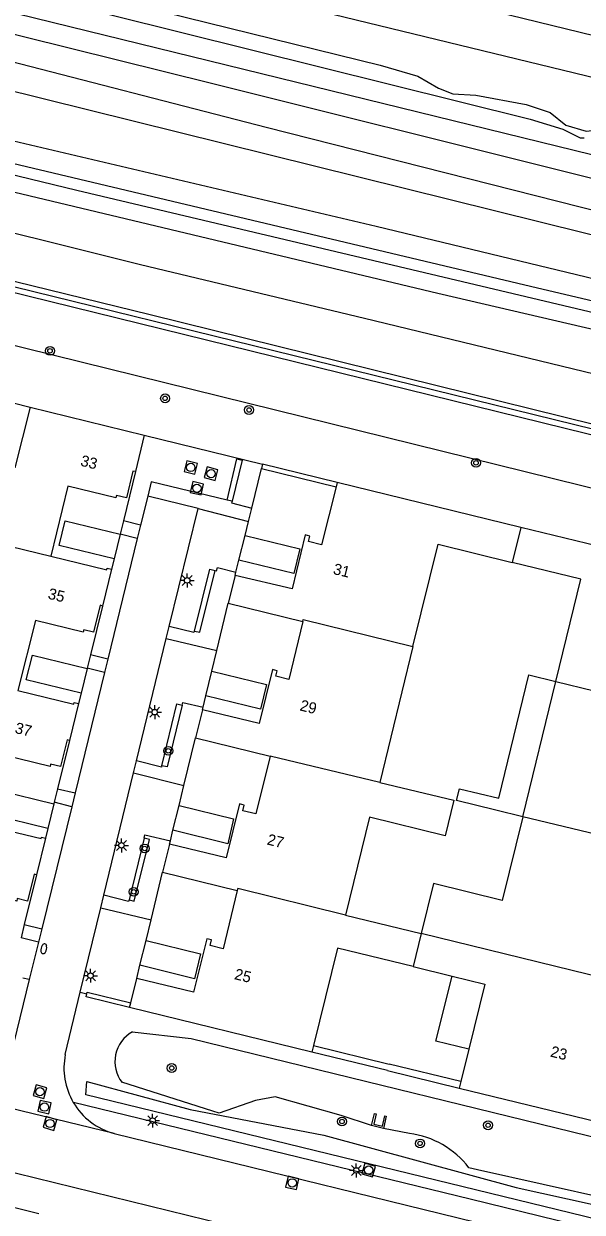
# Model space of a CAD drawing. Extents: x 128999 to 131010, y 395498 to 399007.
# Drawn here: x 129110.2 to 129160.6, y 397917.4 to 398024.7 of the extents above; entities that cross this region are included whole.
import ezdxf

# ---------------------------------------------------------------- set-up
doc = ezdxf.new("R2010")
doc.units = 0
for name, color, linetype in [('gg-afsc-hekwerk', 7, 'Continuous'), ('gg-afsc-muur', 7, 'Continuous'), ('gg-anno-huisnummerreeks BGT', 7, 'Continuous'), ('gg-aspt-spoorlijn', 7, 'Continuous'), ('gg-bbg-gedigitaliseerde bebouwing', 7, 'Continuous'), ('gg-bbg-hoofdgebouw', 7, 'Continuous'), ('gg-bbg-luifel en loopbrug', 7, 'Continuous'), ('gg-bbg-tussenscheiding', 7, 'Continuous'), ('gg-knt-BGT kruinlijn', 7, 'Continuous'), ('gg-knt-bovenkant onderkant talud', 7, 'Continuous'), ('gg-knt-verharding', 7, 'Continuous'), ('gg-kntw-wadi', 7, 'Continuous'), ('gg-kwrk-uitstroombak niveau min 01', 7, 'Continuous'), ('gt-grn-groengrens', 7, 'Continuous'), ('gt-grn-weggrens', 7, 'Continuous'), ('gt-symb-boom', 7, 'Continuous'), ('gt-symb-brandkraan', 7, 'Continuous'), ('gt-symb-lichtmast', 7, 'Continuous'), ('gt-symb-rioolschacht', 7, 'Continuous'), ('gx-grn-maaiveld', 7, 'Continuous')]:
    doc.layers.add(name, color=color, linetype=linetype)

# ---------------------------------------------------------------- blocks, each defined once
blk = doc.blocks.new('gt0-BOOM')
at = {"layer": 'gt-symb-boom'}
for radius in [0.4, 0.2]:
    blk.add_circle((0, 0), radius, dxfattribs=at)
blk = doc.blocks.new('gt0-LMAST')
at = {"layer": 'gt-symb-lichtmast'}
for p, q in [((-0.18, 0.17), (-0.45, 0.44)), ((-0.01, 0.25), (-0.01, 0.62)), ((0.17, 0.17), (0.44, 0.44)), ((-0.26, 0), (-0.63, 0)), ((-0.18, -0.18), (-0.45, -0.45)), ((-0.01, -0.25), (-0.01, -0.63)), ((0.44, -0.45), (0.17, -0.18)), ((0.24, 0), (0.62, 0))]:
    blk.add_line(p, q, dxfattribs=at)
blk.add_circle((-0.01, 0), 0.25, dxfattribs=at)
blk = doc.blocks.new('gt0-RS')
at = {"layer": 'gt-symb-rioolschacht'}
blk.add_lwpolyline([(-0.5, -0.5), (0.5, -0.5), (0.5, 0.5), (-0.5, 0.5)], close=True, dxfattribs=at)
blk.add_circle((0, 0), 0.375, dxfattribs=at)
blk = doc.blocks.new('gt0-BR')
at = {"layer": 'gt-symb-brandkraan'}
for centre, radius, start, end in [((-0.24, 0), 0.206, 107.5669, 252.4331), ((0.6, -2.66), 3, 106.892, 107.5669), ((0, -0.69), 0.938, 73.108, 106.892), ((-0.6, -2.66), 3, 72.4331, 73.108), ((0.24, 0), 0.206, 287.567, 72.4331), ((0.6, 2.66), 3, 252.4331, 253.108), ((0, 0.69), 0.938, 253.108, 286.8921), ((-0.6, 2.66), 3, 286.8921, 287.567)]:
    blk.add_arc(centre, radius, start, end, dxfattribs=at)

msp = doc.modelspace()

# ---------------------------------------------------------------- linework, layer by layer
at = {"layer": 'gg-afsc-hekwerk'}
msp.add_lwpolyline([(129000, 398050.98), (129026.75, 398044.3), (129058.79, 398036.4), (129076.43, 398031.95), (129105.9, 398024.61), (129127.13, 398019.34), (129158.72, 398011.43), (129179.22, 398006.28), (129198.65, 398001.39), (129226.84, 397994.33), (129312.79, 397972.29), (129322.74, 397969.88), (129330.1, 397968), (129347.21, 397963.49), (129348.9, 397969.61), (129359.83, 397966.8), (129358.33, 397960.73), (129362.77, 397959.6), (129381.21, 397955.04), (129398.57, 397950.82), (129409.17, 397948.19), (129423.88, 397944.55)], dxfattribs=at)
at = {"layer": 'gg-afsc-muur'}
for p, q in [((129098.37, 397993.13), (129110.76, 397990.08)), ((129131.74, 397984.92), (129131.66, 397984.52)), ((129131.66, 397984.52), (129138.39, 397982.86)), ((129138.49, 397983.27), (129131.74, 397984.92)), ((129143.04, 397930.15), (129136.21, 397931.82)), ((129136.36, 397932.4), (129143.19, 397930.73)), ((129149.66, 397929.15), (129143.19, 397930.73)), ((129143.04, 397930.15), (129149.51, 397928.57))]:
    msp.add_line(p, q, dxfattribs=at)
for points in [[(129119.75, 397935.85), (129115.82, 397936.81), (129115.89, 397937.08)], [(129115.89, 397937.08), (129115.93, 397937.24), (129119.85, 397936.28)]]:
    msp.add_lwpolyline(points, dxfattribs=at)
at = {"layer": 'gg-aspt-spoorlijn'}
for points in [[(129000, 398063.21), (129752.7, 397878.97), (130646.71, 397660.45), (130774.08, 397629.42), (130829.88, 397615.68), (130921.62, 397593.27), (130961.83, 397583.35), (131000, 397574.06)], [(129000, 398059.31), (129062.68, 398043.93), (129180.21, 398015.32), (129384.51, 397965.22), (129415.58, 397957.75), (129526.6, 397930.53), (129638.2, 397903.31), (130162.26, 397775.1), (130285.4, 397745.09), (130471.89, 397699.43), (130595.37, 397669.33), (130844.82, 397608.38), (130947.58, 397583.19), (131000, 397570.44)]]:
    msp.add_lwpolyline(points, dxfattribs=at)
at = {"layer": 'gg-bbg-gedigitaliseerde bebouwing'}
for p, q in [((129145.33, 397968.46), (129142.33, 397956.18)), ((129155.24, 397953.07), (129158.23, 397965.3)), ((129139.24, 397944.19), (129146.07, 397942.52)), ((129145.34, 397939.54), (129148.87, 397938.67)), ((129136.36, 397932.4), (129136.21, 397931.82)), ((129150.37, 397932.08), (129149.66, 397929.15)), ((129149.66, 397929.15), (129149.51, 397928.57))]:
    msp.add_line(p, q, dxfattribs=at)
for points in [[(129145.33, 397968.46), (129147.59, 397977.69), (129154.3, 397976.05)], [(129158.23, 397965.3), (129160.49, 397974.53), (129154.3, 397976.05)], [(129142.33, 397956.18), (129149.03, 397954.57), (129148.24, 397951.36), (129141.4, 397953.03), (129139.24, 397944.19)], [(129155.24, 397953.07), (129153.39, 397945.52), (129147.18, 397947.05), (129146.07, 397942.52)], [(129145.34, 397939.54), (129138.51, 397941.21), (129136.36, 397932.4)], [(129148.87, 397938.67), (129151.81, 397937.95), (129150.37, 397932.08)]]:
    msp.add_lwpolyline(points, dxfattribs=at)
at = {"layer": 'gg-bbg-hoofdgebouw'}
for p, q in [((129110.76, 397990.08), (129121.07, 397987.55)), ((129121.07, 397987.55), (129120.28, 397984.25)), ((129138.49, 397983.27), (129138.39, 397982.86)), ((129155.07, 397979.21), (129138.49, 397983.27)), ((129171.65, 397975.15), (129155.07, 397979.21)), ((129118.11, 397975.42), (129117.3, 397972.1)), ((129129.28, 397974.86), (129128.66, 397972.35)), ((129128.66, 397972.35), (129135.38, 397970.7)), ((129115.14, 397963.29), (129114.31, 397959.97)), ((129126.32, 397962.73), (129125.71, 397960.2)), ((129125.71, 397960.2), (129132.44, 397958.55)), ((129112.16, 397951.15), (129111.34, 397947.84)), ((129123.35, 397950.59), (129122.73, 397948.07)), ((129122.73, 397948.07), (129129.47, 397946.42)), ((129119.85, 397936.28), (129120.39, 397938.48)), ((129119.75, 397935.85), (129119.85, 397936.28)), ((129136.21, 397931.82), (129119.75, 397935.85)), ((129149.51, 397928.57), (129166.39, 397924.44)), ((129109.25, 397917.81), (129111.54, 397917.25))]:
    msp.add_line(p, q, dxfattribs=at)
for points in [[(129110.76, 397990.08), (129109.37, 397984.6), (129103.24, 397986.1)], [(129120.28, 397984.25), (129120.05, 397984.3), (129119.46, 397981.89), (129118.56, 397982.1), (129118.51, 397981.87), (129114.18, 397982.93), (129112.64, 397976.6)], [(129138.39, 397982.86), (129137.07, 397977.64), (129135.9, 397977.92), (129136.02, 397978.43), (129135.6, 397978.53), (129134.41, 397973.65), (129129.28, 397974.86)], [(129112.64, 397976.6), (129117.69, 397975.37), (129117.72, 397975.52), (129118.11, 397975.42)], [(129117.3, 397972.1), (129117.08, 397972.17), (129116.49, 397969.74), (129115.6, 397969.95), (129115.54, 397969.73), (129111.24, 397970.8), (129109.67, 397964.48)], [(129135.38, 397970.7), (129134.13, 397965.48), (129132.95, 397965.76), (129133.07, 397966.25), (129132.64, 397966.36), (129131.44, 397961.49), (129126.32, 397962.73)], [(129109.67, 397964.48), (129114.7, 397963.23), (129114.75, 397963.38), (129115.14, 397963.29)], [(129114.31, 397959.97), (129114.1, 397960.03), (129113.51, 397957.61), (129112.61, 397957.83), (129112.56, 397957.61), (129108.26, 397958.66), (129106.72, 397952.32)], [(129132.44, 397958.55), (129131.13, 397953.33), (129129.97, 397953.62), (129130.09, 397954.13), (129129.67, 397954.23), (129128.47, 397949.36), (129123.35, 397950.59)], [(129106.72, 397952.32), (129111.76, 397951.1), (129111.8, 397951.24), (129112.16, 397951.15)], [(129111.34, 397947.84), (129111.12, 397947.89), (129110.52, 397945.46), (129109.61, 397945.69), (129109.56, 397945.46), (129105.24, 397946.52), (129104.47, 397943.34)], [(129129.47, 397946.42), (129128.18, 397941.16), (129127.02, 397941.45), (129127.14, 397941.95), (129126.72, 397942.06), (129125.53, 397937.22), (129120.39, 397938.48)]]:
    msp.add_lwpolyline(points, dxfattribs=at)
at = {"layer": 'gg-bbg-luifel en loopbrug'}
for p, q in [((129118.89, 397978.59), (129118.34, 397976.36)), ((129118.89, 397978.6), (129118.89, 397978.59)), ((129129.62, 397976.25), (129130.17, 397978.49)), ((129115.92, 397966.46), (129115.37, 397964.23)), ((129126.63, 397963.99), (129127.17, 397966.23)), ((129112.91, 397954.25), (129112.37, 397952.02)), ((129123.66, 397951.85), (129124.21, 397954.08)), ((129155.24, 397953.07), (129152.81, 397953.67)), ((129120.68, 397939.66), (129121.23, 397941.89))]:
    msp.add_line(p, q, dxfattribs=at)
for points in [[(129118.34, 397976.36), (129113.4, 397977.57), (129113.94, 397979.81), (129118.89, 397978.6)], [(129130.17, 397978.49), (129135.12, 397977.28), (129134.57, 397975.04), (129129.62, 397976.25)], [(129115.37, 397964.23), (129110.42, 397965.44), (129110.97, 397967.67), (129115.92, 397966.46)], [(129127.17, 397966.23), (129132.12, 397965.02), (129131.57, 397962.78), (129126.63, 397963.99)], [(129153.07, 397954.74), (129155.8, 397965.89), (129158.23, 397965.3)], [(129112.37, 397952.02), (129107.43, 397953.23), (129107.98, 397955.46), (129112.91, 397954.25)], [(129152.81, 397953.67), (129149.27, 397954.53), (129149.54, 397955.6), (129153.07, 397954.74)], [(129124.21, 397954.08), (129129.14, 397952.88), (129128.6, 397950.64), (129123.66, 397951.85)], [(129121.23, 397941.89), (129126.16, 397940.68), (129125.61, 397938.45), (129120.68, 397939.66)], [(129150.37, 397932.08), (129147.4, 397932.82), (129148.87, 397938.67)]]:
    msp.add_lwpolyline(points, dxfattribs=at)
at = {"layer": 'gg-bbg-tussenscheiding'}
for p, q in [((129155.07, 397979.21), (129154.3, 397976.05)), ((129107.65, 397977.82), (129112.64, 397976.6)), ((129142.33, 397956.18), (129132.44, 397958.55)), ((129146.07, 397942.52), (129145.34, 397939.54))]:
    msp.add_line(p, q, dxfattribs=at)
for points in [[(129135.38, 397970.7), (129135.43, 397970.88), (129145.33, 397968.46)], [(129158.23, 397965.3), (129168.62, 397962.75), (129168.59, 397962.59)], [(129165.61, 397950.42), (129165.65, 397950.57), (129155.24, 397953.07)], [(129139.24, 397944.19), (129129.51, 397946.58), (129129.47, 397946.42)], [(129162.64, 397938.34), (129162.66, 397938.46), (129146.07, 397942.52)]]:
    msp.add_lwpolyline(points, dxfattribs=at)
at = {"layer": 'gg-knt-BGT kruinlijn'}
for p, q in [((129101.83, 398029.55), (129155.92, 398016.09)), ((129155.92, 398016.09), (129158.87, 398015.17)), ((129158.87, 398015.17), (129160.42, 398014.39)), ((129160.42, 398014.39), (129160.8, 398014.38))]:
    msp.add_line(p, q, dxfattribs=at)
for points in [[(129000, 398028.26), (129121.6, 397998.44), (129170.4, 397986.36), (129215.38, 397975.47), (129215.86, 397975.33), (129216.13, 397975.16), (129216.42, 397974.74)], [(129216.42, 397974.74), (129216.31, 397974.3), (129214.97, 397974.27), (129209.43, 397975.74), (129086.33, 398006.04)]]:
    msp.add_lwpolyline(points, dxfattribs=at)
at = {"layer": 'gg-knt-bovenkant onderkant talud'}
msp.add_line((129213.85, 397969.83), (129084.36, 398001.77), dxfattribs=at)
at = {"layer": 'gg-knt-verharding'}
for p, q in [((129121.07, 397987.55), (129131.74, 397984.92)), ((129120.28, 397984.25), (129119.19, 397979.81)), ((129130.78, 397980.95), (129131.66, 397984.52)), ((129121.38, 397982.03), (129120.74, 397979.41)), ((129125.93, 397980.9), (129121.38, 397982.03)), ((129123.33, 397970.26), (129125.93, 397980.9)), ((129125.93, 397980.9), (129130.48, 397979.74)), ((129129.01, 397981.57), (129128.54, 397981.68)), ((129130.48, 397979.74), (129130.78, 397980.95)), ((129119.19, 397979.81), (129118.89, 397978.6)), ((129120.74, 397979.41), (129119.19, 397979.81)), ((129130.17, 397978.49), (129130.48, 397979.74)), ((129120.44, 397978.2), (129118.89, 397978.59)), ((129120.74, 397979.41), (129120.44, 397978.2)), ((129120.44, 397978.2), (129117.78, 397967.3)), ((129118.34, 397976.36), (129118.11, 397975.42)), ((129129.35, 397975.15), (129129.62, 397976.25)), ((129129.28, 397974.86), (129129.35, 397975.15)), ((129127.62, 397968.08), (129128.66, 397972.35)), ((129117.3, 397972.1), (129116.22, 397967.71)), ((129123.06, 397969.17), (129123.33, 397970.26)), ((129120.36, 397958.13), (129123.06, 397969.17)), ((129123.06, 397969.17), (129127.62, 397968.08)), ((129127.17, 397966.23), (129127.62, 397968.08)), ((129116.22, 397967.71), (129115.93, 397966.5)), ((129117.78, 397967.3), (129116.22, 397967.71)), ((129117.78, 397967.3), (129117.49, 397966.11)), ((129117.49, 397966.11), (129114.83, 397955.22)), ((129115.93, 397966.5), (129115.92, 397966.46)), ((129117.49, 397966.11), (129115.93, 397966.5)), ((129115.37, 397964.23), (129115.14, 397963.29)), ((129126.38, 397962.98), (129126.63, 397963.99)), ((129126.32, 397962.73), (129126.38, 397962.98)), ((129114.31, 397959.97), (129113.24, 397955.6)), ((129124.65, 397955.89), (129125.71, 397960.2)), ((129120.09, 397957.03), (129120.36, 397958.13)), ((129117.41, 397945.98), (129120.09, 397957.03)), ((129120.09, 397957.03), (129124.65, 397955.89)), ((129113.24, 397955.6), (129112.95, 397954.39)), ((129113.24, 397955.6), (129114.83, 397955.22)), ((129114.83, 397955.22), (129114.52, 397953.98)), ((129124.21, 397954.08), (129124.65, 397955.89)), ((129114.52, 397953.98), (129111.81, 397942.95)), ((129112.95, 397954.39), (129112.91, 397954.25)), ((129114.52, 397953.98), (129112.95, 397954.39)), ((129112.37, 397952.02), (129112.16, 397951.15)), ((129123.43, 397950.91), (129123.66, 397951.85)), ((129121.05, 397951.13), (129119.7, 397945.57)), ((129123.35, 397950.59), (129123.43, 397950.91)), ((129111.34, 397947.84), (129110.24, 397943.33)), ((129121.68, 397943.76), (129122.73, 397948.07)), ((129117.14, 397944.86), (129117.41, 397945.98)), ((129115.29, 397937.22), (129117.14, 397944.86)), ((129117.14, 397944.86), (129121.68, 397943.76)), ((129110.24, 397943.33), (129109.95, 397942.14)), ((129110.24, 397943.33), (129111.81, 397942.95)), ((129121.23, 397941.89), (129121.68, 397943.76)), ((129111.52, 397941.75), (129109.95, 397942.14)), ((129111.81, 397942.95), (129111.52, 397941.75)), ((129111.52, 397941.75), (129110.69, 397938.37)), ((129120.39, 397938.48), (129120.68, 397939.66)), ((129110.69, 397938.37), (129109.3, 397932.69)), ((129110.69, 397938.37), (129110.11, 397938.51)), ((129113.94, 397931.6), (129115.29, 397937.22)), ((129115.29, 397937.22), (129115.89, 397937.08)), ((129126.67, 397924.35), (129114.67, 397927.28)), ((129118.35, 397924.47), (129162.73, 397913.6)), ((129150.49, 397918.53), (129126.67, 397924.35)), ((129133.94, 397914.87), (129098.58, 397923.54)), ((129167.21, 397914.44), (129150.49, 397918.53))]:
    msp.add_line(p, q, dxfattribs=at)
for points in [[(129128.54, 397981.68), (129129.44, 397985.4), (129129.92, 397985.29), (129129.01, 397981.57)], [(129128.54, 397981.68), (129121.7, 397983.33), (129121.38, 397982.03)], [(129129.01, 397981.57), (129128.96, 397981.42), (129130.78, 397980.95)], [(129125.61, 397969.85), (129126.99, 397975.43), (129127.47, 397975.31)], [(129127.47, 397975.31), (129127.59, 397975.28), (129127.68, 397975.58), (129129.35, 397975.15)], [(129125.61, 397969.85), (129126.1, 397969.73), (129127.47, 397975.31)], [(129125.61, 397969.85), (129125.56, 397969.72), (129123.33, 397970.26)], [(129122.66, 397957.68), (129124.01, 397963.26), (129124.49, 397963.15)], [(129124.49, 397963.15), (129123.13, 397957.57), (129122.66, 397957.68)], [(129124.49, 397963.15), (129124.56, 397963.4), (129126.38, 397962.98)], [(129122.66, 397957.68), (129122.62, 397957.56), (129120.36, 397958.13)], [(129119.7, 397945.57), (129120.17, 397945.44), (129121.53, 397951.01), (129121.05, 397951.13)], [(129121.05, 397951.13), (129121.12, 397951.43), (129123.43, 397950.91)], [(129119.7, 397945.57), (129119.66, 397945.41), (129117.41, 397945.98)]]:
    msp.add_lwpolyline(points, dxfattribs=at)
for start, end in [(168.5876, 210.4231), (210.4105, 254.8157)]:
    msp.add_arc((129119.95, 397930.38), 6.13, start, end, dxfattribs=at)
at = {"layer": 'gg-kntw-wadi'}
for p, q in [((129127.25, 397926.49), (129119.06, 397929.09)), ((129145.01, 397924.48), (129142.67, 397924.93)), ((129151.17, 397921.2), (129150.37, 397921.38)), ((129165.58, 397917.95), (129151.17, 397921.2))]:
    msp.add_line(p, q, dxfattribs=at)
for points in [[(129119.99, 397933.66), (129125.29, 397933.06), (129166.87, 397922.86)], [(129141.6, 397925.18), (129138.85, 397926.08), (129132.88, 397927.79), (129131.12, 397927.46), (129127.82, 397926.31), (129127.25, 397926.49)]]:
    msp.add_lwpolyline(points, dxfattribs=at)
for centre, radius, start, end in [((129121.49, 397930.97), 3.07, 119.0812, 217.8942), ((129144.01, 397916.55), 7.98, 37.167, 82.7667)]:
    msp.add_arc(centre, radius, start, end, dxfattribs=at)
at = {"layer": 'gg-kwrk-uitstroombak niveau min 01'}
msp.add_line((129142.67, 397924.93), (129141.6, 397925.18), dxfattribs=at)
msp.add_lwpolyline([(129141.6, 397925.18), (129141.85, 397926.28), (129142, 397926.25), (129141.79, 397925.32), (129142.57, 397925.14), (129142.78, 397926.07), (129142.92, 397926.04), (129142.67, 397924.93)], dxfattribs=at)
at = {"layer": 'gt-grn-groengrens'}
msp.add_lwpolyline([(129115.9, 397929.15), (129125.2, 397926.64), (129137.29, 397924.33), (129154.65, 397919.6), (129165.95, 397917.09), (129165.67, 397915.79), (129115.79, 397927.95), (129115.9, 397929.15)], dxfattribs=at)
at = {"layer": 'gt-grn-weggrens'}
msp.add_line((129118.35, 397924.47), (129102.44, 397928.33), dxfattribs=at)
at = {"layer": 'gx-grn-maaiveld'}
for points in [[(129000, 398052.66), (129073.45, 398034.5), (129243.2, 397992.83), (129249.77, 397991.22), (129310.03, 397976.41), (129318.6, 397974.38), (129322.58, 397973.56), (129323.32, 397973.31), (129325.61, 397972.2), (129329.06, 397971.2), (129333.35, 397970.4), (129339.7, 397969.45), (129343.33, 397968.8), (129347.22, 397967.98), (129350.07, 397967.15), (129351.86, 397966.8)], [(129000, 398047.78), (129067.5, 398031.71), (129087.84, 398026.55), (129107.11, 398021.81), (129132.07, 398015.35), (129198.86, 397998.4), (129217.13, 397993.68), (129221.3, 397992.32), (129225.79, 397989.92), (129228.31, 397988), (129230.29, 397984.66), (129231.9, 397983.04), (129238.82, 397980.85), (129243.79, 397979.67), (129275.43, 397966.93), (129284.09, 397962.73), (129290.55, 397962.2), (129295.6, 397963.53), (129301.3, 397965.55), (129307.46, 397966.26), (129315.76, 397966.11), (129338.8, 397961.69), (129349.39, 397959.25), (129351.15, 397959.08)], [(129000, 398045.16), (129083.4, 398025.03), (129222.07, 397990.61), (129226.19, 397987.83), (129230.21, 397982.91), (129231.73, 397981.29), (129235.12, 397979.92), (129243.02, 397977.7), (129249.53, 397975.02), (129275.59, 397965.48), (129284.1, 397961.59), (129288.14, 397960.2), (129292.91, 397960.45), (129297.59, 397962.29), (129303.09, 397963.83), (129307.94, 397964.06), (129313.36, 397964.06), (129319.63, 397963.55), (129332.08, 397960.85), (129352.96, 397957.41), (129357.87, 397957.24), (129362, 397957.74), (129365.58, 397958.95)], [(129007.87, 398039.92), (129075.03, 398023.65), (129077.19, 398022.48), (129078.42, 398021.31), (129082.63, 398020.39), (129142.01, 398006.41), (129215.35, 397988.7), (129217.88, 397988.03), (129219.3, 397987.3), (129220.76, 397985.95), (129221.08, 397985.18), (129220.94, 397984.26), (129220.58, 397983.61), (129219.73, 397983.2), (129218.85, 397983.2)], [(129007.45, 398037.94), (129074.74, 398021.22), (129075.5, 398020.96), (129078.23, 398019.52), (129079.85, 398019.06), (129156.57, 398000.83), (129217.59, 397986.48), (129218.24, 397986.33), (129218.57, 397986.02)], [(129218.57, 397986.02), (129218.53, 397985.66), (129218.34, 397985.46), (129218.03, 397985.32), (129217.16, 397985.44), (129114.98, 398009.63), (129078.91, 398018.38), (129077.32, 398018.95), (129075.67, 398019.76), (129074.76, 398020.36), (129072.82, 398021.01), (129045.29, 398027.47), (129007.29, 398037.17)], [(129006.94, 398035.53), (129072.04, 398019.52), (129075.83, 398017.49), (129147.56, 398000.36), (129214.22, 397984.86), (129217.27, 397983.6), (129218.85, 397983.2)], [(129000, 398032.93), (129003.25, 398032.14), (129042.08, 398022.59), (129120.74, 398002.94), (129140.95, 397998.11), (129191.47, 397985.86), (129199.52, 397983.53), (129205.29, 397981.97), (129217.91, 397979.17)], [(129000, 398027.72), (129017.94, 398023.29), (129055, 398014.31), (129187, 397981.85), (129211.32, 397975.9), (129216.42, 397974.74)], [(129115.11, 398027.69), (129142.36, 398020.95), (129145.78, 398019.97), (129147.63, 398018.88), (129148.94, 398018.36), (129151, 398018.25), (129155.55, 398017.41), (129157.71, 398016.69), (129159.14, 398015.54), (129160.98, 398014.99), (129163.53, 398015.26), (129167.78, 398014.45), (129214.03, 398003.38), (129219.29, 398002.06), (129223.51, 398000.27)]]:
    msp.add_lwpolyline(points, dxfattribs=at)

# ---------------------------------------------------------------- block references
at = {"layer": 'gt-symb-boom'}
for p in [(129112.56, 397995.15), (129122.95, 397990.86), (129130.53, 397989.81), (129151.02, 397985.04), (129123.24, 397959.03), (129121.11, 397950.21), (129120.12, 397946.29), (129123.55, 397930.38), (129138.92, 397925.55), (129152.11, 397925.21), (129145.97, 397923.57)]:
    msp.add_blockref('gt0-BOOM', p, dxfattribs=at)
at = {"layer": 'gt-symb-brandkraan', "rotation": -101.5907368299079}
msp.add_blockref('gt0-BR', (129112, 397941.15), dxfattribs=at)
at = {"layer": 'gt-symb-lichtmast'}
for p in [(129124.95, 397974.42), (129122.02, 397962.52), (129119.02, 397950.49), (129116.23, 397938.72), (129121.83, 397925.63), (129140.22, 397921.13)]:
    msp.add_blockref('gt0-LMAST', p, dxfattribs=at)
at = {"layer": 'gt-symb-rioolschacht'}
for p, rotation in [((129125.27, 397984.62), 75.69972255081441), ((129127.1, 397984.06), 75.40804379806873), ((129125.82, 397982.74), 77.06118937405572), ((129111.65, 397928.24), -16.260204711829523), ((129112.06, 397926.85), 167.46497665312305), ((129112.56, 397925.37), 73.50377577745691), ((129141.33, 397921.16), -16.13420459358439), ((129134.43, 397920.01), 167.11702052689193)]:
    msp.add_blockref('gt0-RS', p, dxfattribs=dict(at, rotation=rotation))

# ---------------------------------------------------------------- texts
at = {"layer": 'gg-anno-huisnummerreeks BGT'}
for s, rotation, p in [('33', 346.2, (129115.25, 397984.79)), ('31', 346.3, (129138.06, 397975.01)), ('35', 346.4, (129112.31, 397972.78)), ('29', 346.2, (129135.05, 397962.69)), ('37', 346.3, (129109.33, 397960.65)), ('27', 346.1, (129132.09, 397950.58)), ('25', 346.2, (129129.14, 397938.42)), ('23', 346, (129157.67, 397931.43))]:
    msp.add_text(s, height=1, rotation=rotation, dxfattribs=at).set_placement(p)

doc.saveas('drawing.dxf')
